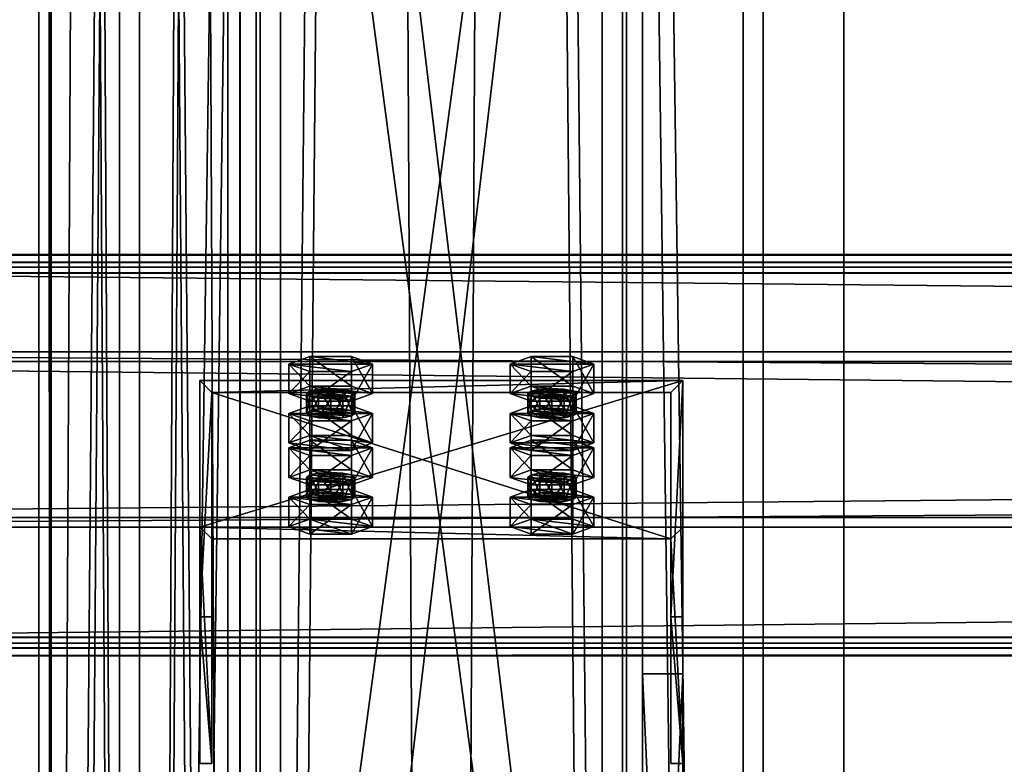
# Model space of a CAD drawing. Header units: millimetres. Extents: x -333 to 67333, y -930 to 39730.
# Tile 592 of 1056: x -105 to 140, y 20828 to 21012. Entities that reach past the tile are written whole.
import ezdxf

# ---------------------------------------------------------------- set-up
doc = ezdxf.new("R2010")
doc.units = ezdxf.units.MM
for name, color, linetype in [('13', 7, 'Continuous'), ('4', 7, 'Continuous'), ('5', 7, 'Continuous'), ('6', 7, 'Continuous'), ('7', 7, 'Continuous'), ('95', 7, 'Continuous'), ('99', 7, 'Continuous')]:
    doc.layers.add(name, color=color, linetype=linetype)

msp = doc.modelspace()

# ---------------------------------------------------------------- meshes
at = {"layer": '13', "color": 30}
mesh = msp.add_polyface(dxfattribs=at)
corners = [(-100, 19475.03, 2980), (-50, 19475.03, 2980), (-50, 29325, 2980), (-100, 29325, 2980), (-50, 19475.03, 2983), (-50, 29325, 2983), (-97, 19475.03, 2983), (-97, 29325, 2983), (-97, 19475.03, 3030), (-97, 29325, 3030), (-100, 19475.03, 3030), (-100, 29325, 3030)]
mesh.append_faces([[corners[k] for k in face] for face in [(0, 2, 3, 3), (1, 5, 2, 2), (4, 7, 5, 5), (6, 9, 7, 7), (8, 11, 9, 9), (10, 3, 11, 11), (0, 4, 1, 1), (8, 0, 10, 10), (7, 2, 5, 5)]], dxfattribs={"vtx0": -1, "color": 30})
mesh.append_faces([[corners[k] for k in face] for face in [(4, 0, 6, 6), (6, 0, 8, 8), (3, 7, 11, 11)]], dxfattribs={"vtx0": -1, "vtx1": -1, "color": 30})
mesh.append_faces([[corners[k] for k in face] for face in [(7, 3, 2, 2)]], dxfattribs={"vtx0": -1, "vtx2": -1, "vtx3": -1, "color": 30})
mesh.append_faces([[corners[k] for k in face] for face in [(9, 11, 7, 7)]], dxfattribs={"vtx1": -1, "color": 30})
mesh.append_faces([[corners[k] for k in face] for face in [(0, 1, 2, 2), (1, 4, 5, 5), (4, 6, 7, 7), (6, 8, 9, 9), (8, 10, 11, 11), (10, 0, 3, 3)]], dxfattribs={"vtx2": -1, "vtx3": -1, "color": 30})
mesh = msp.add_polyface(dxfattribs=at)
corners = [(-50.06, 25223.33, 5870), (-100.06, 25223.33, 5870), (-100.06, 19405, 5870), (-50.06, 19405, 5870), (-50.06, 25223.33, 5950), (-50.06, 19405, 5950), (-100.06, 25223.33, 5950), (-100.06, 19405, 5950), (-97.06, 19405, 5873), (-53.06, 19405, 5873), (-53.06, 19405, 5947), (-97.06, 19405, 5947), (-53.06, 25223.33, 5873), (-53.06, 25223.33, 5947), (-97.06, 25223.33, 5873), (-97.06, 25223.33, 5947)]
mesh.append_faces([[corners[k] for k in face] for face in [(0, 2, 3, 3), (4, 3, 5, 5), (6, 5, 7, 7), (1, 7, 2, 2), (12, 10, 9, 9), (14, 9, 8, 8), (15, 8, 11, 11), (13, 11, 10, 10)]], dxfattribs={"vtx0": -1, "color": 30})
mesh.append_faces([[corners[k] for k in face] for face in [(2, 8, 3, 3), (8, 7, 11, 11), (11, 7, 10, 10), (3, 9, 5, 5), (9, 3, 8, 8), (5, 10, 7, 7), (0, 12, 1, 1), (12, 4, 13, 13), (13, 4, 15, 15), (1, 14, 6, 6), (14, 1, 12, 12), (6, 15, 4, 4)]], dxfattribs={"vtx0": -1, "vtx1": -1, "color": 30})
mesh.append_faces([[corners[k] for k in face] for face in [(8, 2, 7, 7), (5, 9, 10, 10), (12, 0, 4, 4), (6, 14, 15, 15)]], dxfattribs={"vtx0": -1, "vtx2": -1, "vtx3": -1, "color": 30})
mesh.append_faces([[corners[k] for k in face] for face in [(0, 1, 2, 2), (4, 0, 3, 3), (6, 4, 5, 5), (1, 6, 7, 7), (12, 13, 10, 10), (14, 12, 9, 9), (15, 14, 8, 8), (13, 15, 11, 11)]], dxfattribs={"vtx2": -1, "vtx3": -1, "color": 30})
mesh = msp.add_polyface(dxfattribs=at)
corners = [(-97.06, 23544.7, 4373), (-53.06, 23544.7, 4373), (-53.06, 15255.02, 4373), (-97.06, 15255.02, 4373), (-53.06, 23544.7, 4447), (-53.06, 15255.02, 4447), (-97.06, 23544.7, 4447), (-97.06, 15255.02, 4447), (-100.06, 23544.7, 4370), (-100.06, 23544.7, 4450), (-100.06, 15255.02, 4450), (-100.06, 15255.02, 4370), (-50.06, 23544.7, 4450), (-50.06, 15255.02, 4450), (-50.06, 23544.7, 4370), (-50.06, 15255.02, 4370)]
mesh.append_faces([[corners[k] for k in face] for face in [(0, 2, 3, 3), (1, 5, 2, 2), (4, 7, 5, 5), (6, 3, 7, 7), (8, 10, 11, 11), (9, 13, 10, 10), (12, 15, 13, 13), (14, 11, 15, 15)]], dxfattribs={"vtx0": -1, "color": 30})
mesh.append_faces([[corners[k] for k in face] for face in [(9, 6, 12, 12), (6, 8, 0, 0), (0, 8, 1, 1), (12, 4, 14, 14), (4, 12, 6, 6), (14, 1, 8, 8), (11, 3, 15, 15), (3, 10, 7, 7), (7, 10, 5, 5), (15, 2, 13, 13), (2, 15, 3, 3), (13, 5, 10, 10)]], dxfattribs={"vtx0": -1, "vtx1": -1, "color": 30})
mesh.append_faces([[corners[k] for k in face] for face in [(6, 9, 8, 8), (14, 4, 1, 1), (3, 11, 10, 10), (13, 2, 5, 5)]], dxfattribs={"vtx0": -1, "vtx2": -1, "vtx3": -1, "color": 30})
mesh.append_faces([[corners[k] for k in face] for face in [(0, 1, 2, 2), (1, 4, 5, 5), (4, 6, 7, 7), (6, 0, 3, 3), (8, 9, 10, 10), (9, 12, 13, 13), (12, 14, 15, 15), (14, 8, 11, 11)]], dxfattribs={"vtx2": -1, "vtx3": -1, "color": 30})
mesh = msp.add_polyface(dxfattribs=at)
corners = [(-330.01, 20857.58, 7245.98), (-330.01, 20929.97, 7230.59), (6099.99, 20929.97, 7230.59), (6099.99, 20857.58, 7245.98), (-330.01, 20888.8, 7036.92), (6099.99, 20888.8, 7036.92), (-330.01, 20949.45, 7024.03), (6099.99, 20949.45, 7024.03), (-330.01, 20952.15, 7036.75), (6099.99, 20952.15, 7036.75), (-330.01, 20954.1, 7036.33), (6099.99, 20954.1, 7036.33), (-330.01, 20950.99, 7021.66), (6099.99, 20950.99, 7021.66), (-330.01, 20886.43, 7035.38), (6099.99, 20886.43, 7035.38), (-330.01, 20927.59, 7229.05), (6099.99, 20927.59, 7229.05), (-330.01, 20859.12, 7243.61), (6099.99, 20859.12, 7243.61), (-330.01, 20856.42, 7230.89), (6099.99, 20856.42, 7230.89), (-330.01, 20854.46, 7231.31), (6099.99, 20854.46, 7231.31)]
mesh.append_faces([[corners[k] for k in face] for face in [(0, 2, 3, 3), (1, 5, 2, 2), (4, 7, 5, 5), (6, 9, 7, 7), (8, 11, 9, 9), (10, 13, 11, 11), (12, 15, 13, 13), (14, 17, 15, 15), (16, 19, 17, 17), (18, 21, 19, 19), (20, 23, 21, 21), (22, 3, 23, 23), (20, 0, 22, 22), (8, 12, 10, 10), (11, 7, 9, 9), (3, 21, 23, 23)]], dxfattribs={"vtx0": -1, "color": 30})
mesh.append_faces([[corners[k] for k in face] for face in [(1, 16, 4, 4), (16, 0, 18, 18), (18, 0, 20, 20), (12, 6, 14, 14), (14, 4, 16, 16), (2, 19, 3, 3), (19, 2, 17, 17), (17, 2, 15, 15), (15, 5, 13, 13), (13, 7, 11, 11), (21, 3, 19, 19)]], dxfattribs={"vtx0": -1, "vtx1": -1, "color": 30})
mesh.append_faces([[corners[k] for k in face] for face in [(16, 1, 0, 0), (12, 8, 6, 6), (14, 6, 4, 4), (15, 2, 5, 5), (13, 5, 7, 7)]], dxfattribs={"vtx0": -1, "vtx2": -1, "vtx3": -1, "color": 30})
mesh.append_faces([[corners[k] for k in face] for face in [(0, 1, 2, 2), (1, 4, 5, 5), (4, 6, 7, 7), (6, 8, 9, 9), (8, 10, 11, 11), (10, 12, 13, 13), (12, 14, 15, 15), (14, 16, 17, 17), (16, 18, 19, 19), (18, 20, 21, 21), (20, 22, 23, 23), (22, 0, 3, 3)]], dxfattribs={"vtx2": -1, "vtx3": -1, "color": 30})
at = {"layer": '4', "color": 171}
mesh = msp.add_polyface(dxfattribs=at)
corners = [(-40, 21303.35, 4803.58), (40, 21303.35, 4803.58), (40, 20636.92, 3080), (-40, 20636.92, 3080), (40, 21228.74, 4832.43), (40, 20551.15, 3080), (-40, 21228.74, 4832.43), (-40, 20551.15, 3080), (-45, 21308.02, 4801.77), (-45, 21224.07, 4834.23), (-45, 20545.79, 3080), (-45, 20642.28, 3080), (45, 21224.07, 4834.23), (45, 20545.79, 3080), (45, 21308.02, 4801.77), (45, 20642.28, 3080)]
mesh.append_faces([[corners[k] for k in face] for face in [(0, 2, 3, 3), (1, 5, 2, 2), (4, 7, 5, 5), (6, 3, 7, 7), (8, 10, 11, 11), (9, 13, 10, 10), (12, 15, 13, 13), (14, 11, 15, 15)]], dxfattribs={"vtx0": -1, "color": 171})
mesh.append_faces([[corners[k] for k in face] for face in [(9, 6, 12, 12), (6, 8, 0, 0), (0, 8, 1, 1), (12, 4, 14, 14), (4, 12, 6, 6), (14, 1, 8, 8), (11, 3, 15, 15), (3, 10, 7, 7), (7, 10, 5, 5), (15, 2, 13, 13), (2, 15, 3, 3), (13, 5, 10, 10)]], dxfattribs={"vtx0": -1, "vtx1": -1, "color": 171})
mesh.append_faces([[corners[k] for k in face] for face in [(6, 9, 8, 8), (14, 4, 1, 1), (3, 11, 10, 10), (13, 2, 5, 5)]], dxfattribs={"vtx0": -1, "vtx2": -1, "vtx3": -1, "color": 171})
mesh.append_faces([[corners[k] for k in face] for face in [(0, 1, 2, 2), (1, 4, 5, 5), (4, 6, 7, 7), (6, 0, 3, 3), (8, 9, 10, 10), (9, 12, 13, 13), (12, 14, 15, 15), (14, 8, 11, 11)]], dxfattribs={"vtx2": -1, "vtx3": -1, "color": 171})
at = {"layer": '5', "color": 131}
mesh = msp.add_polyface(dxfattribs=at)
corners = [(-46, 29385, 2984), (46, 29385, 2984), (46, 19415.03, 2984), (-46, 19415.03, 2984), (46, 29385, 3076), (46, 19415.03, 3076), (-46, 29385, 3076), (-46, 19415.03, 3076), (-50, 29385, 2980), (-50, 29385, 3080), (-50, 19415.03, 3080), (-50, 19415.03, 2980), (50, 29385, 3080), (50, 19415.03, 3080), (50, 29385, 2980), (50, 19415.03, 2980)]
mesh.append_faces([[corners[k] for k in face] for face in [(0, 2, 3, 3), (1, 5, 2, 2), (4, 7, 5, 5), (6, 3, 7, 7), (8, 10, 11, 11), (9, 13, 10, 10), (12, 15, 13, 13), (14, 11, 15, 15)]], dxfattribs={"vtx0": -1, "color": 131})
mesh.append_faces([[corners[k] for k in face] for face in [(9, 6, 12, 12), (6, 8, 0, 0), (0, 8, 1, 1), (12, 4, 14, 14), (4, 12, 6, 6), (14, 1, 8, 8), (11, 3, 15, 15), (3, 10, 7, 7), (7, 10, 5, 5), (15, 2, 13, 13), (2, 15, 3, 3), (13, 5, 10, 10)]], dxfattribs={"vtx0": -1, "vtx1": -1, "color": 131})
mesh.append_faces([[corners[k] for k in face] for face in [(6, 9, 8, 8), (14, 4, 1, 1), (3, 11, 10, 10), (13, 2, 5, 5)]], dxfattribs={"vtx0": -1, "vtx2": -1, "vtx3": -1, "color": 131})
mesh.append_faces([[corners[k] for k in face] for face in [(0, 1, 2, 2), (1, 4, 5, 5), (4, 6, 7, 7), (6, 0, 3, 3), (8, 9, 10, 10), (9, 12, 13, 13), (12, 14, 15, 15), (14, 8, 11, 11)]], dxfattribs={"vtx2": -1, "vtx3": -1, "color": 131})
at = {"layer": '6', "color": 2}
mesh = msp.add_polyface(dxfattribs=at)
corners = [(-80, 19419.86, 7183.53), (80, 19419.86, 7183.53), (80, 30845.06, 4755.1), (-80, 30845.06, 4755.1), (-80, 19419.86, 7347.1), (-80, 30878.32, 4911.61), (80, 19419.86, 7347.1), (80, 30878.32, 4911.61), (75, 30846.1, 4759.99), (-75, 30846.1, 4759.99), (-75, 30877.28, 4906.72), (75, 30877.28, 4906.72), (-75, 19419.86, 7341.99), (75, 19419.86, 7341.99), (-75, 19419.86, 7188.64), (75, 19419.86, 7188.64)]
mesh.append_faces([[corners[k] for k in face] for face in [(0, 2, 3, 3), (4, 3, 5, 5), (6, 5, 7, 7), (1, 7, 2, 2), (12, 11, 10, 10), (14, 10, 9, 9), (15, 9, 8, 8), (13, 8, 11, 11)]], dxfattribs={"vtx0": -1, "color": 2})
mesh.append_faces([[corners[k] for k in face] for face in [(2, 8, 3, 3), (8, 7, 11, 11), (11, 7, 10, 10), (3, 9, 5, 5), (9, 3, 8, 8), (5, 10, 7, 7), (4, 12, 0, 0), (12, 6, 13, 13), (13, 6, 15, 15), (0, 14, 1, 1), (14, 0, 12, 12), (1, 15, 6, 6)]], dxfattribs={"vtx0": -1, "vtx1": -1, "color": 2})
mesh.append_faces([[corners[k] for k in face] for face in [(8, 2, 7, 7), (5, 9, 10, 10), (12, 4, 6, 6), (1, 14, 15, 15)]], dxfattribs={"vtx0": -1, "vtx2": -1, "vtx3": -1, "color": 2})
mesh.append_faces([[corners[k] for k in face] for face in [(0, 1, 2, 2), (4, 0, 3, 3), (6, 4, 5, 5), (1, 6, 7, 7), (12, 13, 11, 11), (14, 12, 10, 10), (15, 14, 9, 9), (13, 15, 8, 8)]], dxfattribs={"vtx2": -1, "vtx3": -1, "color": 2})
at = {"layer": '7', "color": 6}
mesh = msp.add_polyface(dxfattribs=at)
corners = [(60, 20922.81, 7206.56), (-60, 20922.81, 7206.56), (-60, 20886.43, 7035.38), (60, 20886.43, 7035.38), (-60, 20864.12, 7219.03), (-60, 20827.74, 7047.85), (-57, 20864.12, 7219.03), (-57, 20827.74, 7047.85), (-57, 20919.88, 7207.18), (-57, 20883.49, 7036), (57, 20919.88, 7207.18), (57, 20883.49, 7036), (57, 20864.12, 7219.03), (57, 20827.74, 7047.85), (60, 20864.12, 7219.03), (60, 20827.74, 7047.85)]
mesh.append_faces([[corners[k] for k in face] for face in [(0, 2, 3, 3), (1, 5, 2, 2), (4, 7, 5, 5), (6, 9, 7, 7), (8, 11, 9, 9), (10, 13, 11, 11), (12, 15, 13, 13), (14, 3, 15, 15), (12, 0, 14, 14), (7, 2, 5, 5)]], dxfattribs={"vtx0": -1, "color": 6})
mesh.append_faces([[corners[k] for k in face] for face in [(1, 8, 4, 4), (8, 0, 10, 10), (10, 0, 12, 12), (3, 11, 15, 15), (11, 2, 9, 9), (9, 2, 7, 7)]], dxfattribs={"vtx0": -1, "vtx1": -1, "color": 6})
mesh.append_faces([[corners[k] for k in face] for face in [(8, 1, 0, 0), (11, 3, 2, 2)]], dxfattribs={"vtx0": -1, "vtx2": -1, "vtx3": -1, "color": 6})
mesh.append_faces([[corners[k] for k in face] for face in [(6, 4, 8, 8), (13, 15, 11, 11)]], dxfattribs={"vtx1": -1, "color": 6})
mesh.append_faces([[corners[k] for k in face] for face in [(0, 1, 2, 2), (1, 4, 5, 5), (4, 6, 7, 7), (6, 8, 9, 9), (8, 10, 11, 11), (10, 12, 13, 13), (12, 14, 15, 15), (14, 0, 3, 3)]], dxfattribs={"vtx2": -1, "vtx3": -1, "color": 6})
at = {"layer": '95', "color": 20}
mesh = msp.add_polyface(dxfattribs=at)
corners = [(-21.5, 20919.57, 7181.69), (-22.3, 20918.95, 7178.75), (-22.3, 20914.06, 7179.79), (-32.7, 20918.95, 7178.75), (-33.5, 20919.57, 7181.69), (-33.5, 20914.68, 7182.73), (-32.7, 20920.19, 7184.62), (-32.7, 20915.3, 7185.66), (-30.5, 20920.65, 7186.77), (-30.5, 20915.76, 7187.81), (-27.5, 20920.82, 7187.56), (-27.5, 20915.93, 7188.6), (-24.5, 20920.65, 7186.77), (-24.5, 20915.76, 7187.81), (-22.3, 20920.19, 7184.62), (-22.3, 20915.3, 7185.66), (-21.5, 20914.68, 7182.73), (-24.5, 20918.49, 7176.6), (-30.5, 20918.49, 7176.6), (-27.5, 20918.32, 7175.82), (-17.11, 20926.91, 7180.13), (-22.3, 20925.04, 7171.32), (-22.3, 20917.7, 7172.88), (-17.11, 20919.57, 7181.69), (-32.7, 20925.04, 7171.32), (-32.7, 20917.7, 7172.88), (-37.89, 20926.91, 7180.13), (-37.89, 20919.57, 7181.69), (-32.7, 20928.78, 7188.93), (-32.7, 20921.44, 7190.49), (-22.3, 20928.78, 7188.93), (-22.3, 20921.44, 7190.49)]
mesh.append_faces([[corners[k] for k in face] for face in [(6, 9, 7, 7), (8, 11, 9, 9), (10, 13, 11, 11), (12, 15, 13, 13), (17, 18, 19, 19), (8, 12, 10, 10), (20, 22, 23, 23), (21, 25, 22, 22), (24, 27, 25, 25), (26, 29, 27, 27), (28, 31, 29, 29), (30, 23, 31, 31), (21, 26, 24, 24), (28, 20, 30, 30), (23, 29, 31, 31), (27, 22, 25, 25)]], dxfattribs={"vtx0": -1, "color": 20})
mesh.append_faces([[corners[k] for k in face] for face in [(18, 17, 3, 3), (3, 1, 4, 4), (4, 1, 6, 6), (6, 14, 8, 8), (26, 20, 28, 28), (29, 22, 27, 27)]], dxfattribs={"vtx0": -1, "vtx1": -1, "color": 20})
mesh.append_faces([[corners[k] for k in face] for face in [(3, 17, 1, 1), (6, 1, 0, 0), (6, 0, 14, 14), (8, 14, 12, 12), (26, 21, 20, 20), (29, 23, 22, 22)]], dxfattribs={"vtx0": -1, "vtx2": -1, "vtx3": -1, "color": 20})
mesh.append_faces([[corners[k] for k in face] for face in [(0, 1, 2, 2), (3, 4, 5, 5), (4, 6, 7, 7), (6, 8, 9, 9), (8, 10, 11, 11), (10, 12, 13, 13), (12, 14, 15, 15), (14, 0, 16, 16), (20, 21, 22, 22), (21, 24, 25, 25), (24, 26, 27, 27), (26, 28, 29, 29), (28, 30, 31, 31), (30, 20, 23, 23)]], dxfattribs={"vtx2": -1, "vtx3": -1, "color": 20})
mesh = msp.add_polyface(dxfattribs=at)
corners = [(33.5, 20919.57, 7181.69), (32.7, 20918.95, 7178.75), (32.7, 20914.06, 7179.79), (22.3, 20918.95, 7178.75), (21.5, 20919.57, 7181.69), (21.5, 20914.68, 7182.73), (22.3, 20920.19, 7184.62), (22.3, 20915.3, 7185.66), (24.5, 20920.65, 7186.77), (24.5, 20915.76, 7187.81), (27.5, 20920.82, 7187.56), (27.5, 20915.93, 7188.6), (30.5, 20920.65, 7186.77), (30.5, 20915.76, 7187.81), (32.7, 20920.19, 7184.62), (32.7, 20915.3, 7185.66), (33.5, 20914.68, 7182.73), (30.5, 20918.49, 7176.6), (24.5, 20918.49, 7176.6), (27.5, 20918.32, 7175.82), (37.89, 20926.91, 7180.13), (32.7, 20925.04, 7171.32), (32.7, 20917.7, 7172.88), (37.89, 20919.57, 7181.69), (22.3, 20925.04, 7171.32), (22.3, 20917.7, 7172.88), (17.11, 20926.91, 7180.13), (17.11, 20919.57, 7181.69), (22.3, 20928.78, 7188.93), (22.3, 20921.44, 7190.49), (32.7, 20928.78, 7188.93), (32.7, 20921.44, 7190.49)]
mesh.append_faces([[corners[k] for k in face] for face in [(6, 9, 7, 7), (8, 11, 9, 9), (10, 13, 11, 11), (12, 15, 13, 13), (17, 18, 19, 19), (8, 12, 10, 10), (20, 22, 23, 23), (21, 25, 22, 22), (24, 27, 25, 25), (26, 29, 27, 27), (28, 31, 29, 29), (30, 23, 31, 31), (21, 26, 24, 24), (28, 20, 30, 30), (23, 29, 31, 31), (27, 22, 25, 25)]], dxfattribs={"vtx0": -1, "color": 20})
mesh.append_faces([[corners[k] for k in face] for face in [(18, 17, 3, 3), (3, 1, 4, 4), (4, 1, 6, 6), (6, 14, 8, 8), (26, 20, 28, 28), (29, 22, 27, 27)]], dxfattribs={"vtx0": -1, "vtx1": -1, "color": 20})
mesh.append_faces([[corners[k] for k in face] for face in [(3, 17, 1, 1), (6, 1, 0, 0), (6, 0, 14, 14), (8, 14, 12, 12), (26, 21, 20, 20), (29, 23, 22, 22)]], dxfattribs={"vtx0": -1, "vtx2": -1, "vtx3": -1, "color": 20})
mesh.append_faces([[corners[k] for k in face] for face in [(0, 1, 2, 2), (3, 4, 5, 5), (4, 6, 7, 7), (6, 8, 9, 9), (8, 10, 11, 11), (10, 12, 13, 13), (12, 14, 15, 15), (14, 0, 16, 16), (20, 21, 22, 22), (21, 24, 25, 25), (24, 26, 27, 27), (26, 28, 29, 29), (28, 30, 31, 31), (30, 20, 23, 23)]], dxfattribs={"vtx2": -1, "vtx3": -1, "color": 20})
mesh = msp.add_polyface(dxfattribs=at)
corners = [(-21.5, 20919.57, 7181.69), (-22.3, 20914.06, 7179.79), (-21.5, 20914.68, 7182.73), (-22.3, 20918.95, 7178.75), (-24.5, 20918.49, 7176.6), (-24.5, 20913.6, 7177.64), (-27.5, 20918.32, 7175.82), (-27.5, 20913.43, 7176.86), (-30.5, 20918.49, 7176.6), (-30.5, 20913.6, 7177.64), (-32.7, 20918.95, 7178.75), (-32.7, 20914.06, 7179.79), (-33.5, 20914.68, 7182.73), (-33.5, 20919.57, 7181.69), (-32.7, 20915.3, 7185.66), (-22.3, 20920.19, 7184.62), (-22.3, 20915.3, 7185.66), (-27.5, 20915.93, 7188.6), (-24.5, 20915.76, 7187.81), (-30.5, 20915.76, 7187.81), (-17.11, 20914.68, 7182.73), (-22.3, 20912.81, 7173.92), (-22.3, 20905.47, 7175.48), (-17.11, 20907.34, 7184.29), (-32.7, 20912.81, 7173.92), (-32.7, 20905.47, 7175.48), (-37.89, 20914.68, 7182.73), (-37.89, 20907.34, 7184.29), (-32.7, 20916.55, 7191.53), (-32.7, 20909.21, 7193.09), (-22.3, 20916.55, 7191.53), (-22.3, 20909.21, 7193.09), (-37.89, 20906.12, 7082.31), (-17.11, 20906.12, 7082.31), (-32.7, 20907.99, 7091.12), (-22.3, 20907.99, 7091.12)]
mesh.append_faces([[corners[k] for k in face] for face in [(0, 1, 2, 2), (3, 5, 1, 1), (4, 7, 5, 5), (6, 9, 7, 7), (8, 11, 9, 9), (10, 12, 11, 11), (13, 14, 12, 12), (15, 2, 16, 16), (16, 17, 18, 18), (11, 7, 9, 9), (20, 22, 23, 23), (21, 25, 22, 22), (24, 27, 25, 25), (26, 29, 27, 27), (28, 31, 29, 29), (30, 23, 31, 31), (21, 26, 24, 24), (28, 20, 30, 30), (23, 29, 31, 31), (34, 33, 35, 35)]], dxfattribs={"vtx0": -1, "color": 20})
mesh.append_faces([[corners[k] for k in face] for face in [(17, 16, 19, 19), (19, 2, 14, 14), (14, 1, 12, 12), (12, 5, 11, 11), (26, 20, 28, 28), (29, 22, 27, 27), (32, 33, 34, 34)]], dxfattribs={"vtx0": -1, "vtx1": -1, "color": 20})
mesh.append_faces([[corners[k] for k in face] for face in [(19, 16, 2, 2), (14, 2, 1, 1), (12, 1, 5, 5), (11, 5, 7, 7), (26, 21, 20, 20)]], dxfattribs={"vtx0": -1, "vtx2": -1, "vtx3": -1, "color": 20})
mesh.append_faces([[corners[k] for k in face] for face in [(3, 4, 5, 5), (4, 6, 7, 7), (6, 8, 9, 9), (8, 10, 11, 11), (20, 21, 22, 22), (21, 24, 25, 25), (24, 26, 27, 27), (26, 28, 29, 29), (28, 30, 31, 31), (30, 20, 23, 23)]], dxfattribs={"vtx2": -1, "vtx3": -1, "color": 20})
mesh = msp.add_polyface(dxfattribs=at)
corners = [(33.5, 20919.57, 7181.69), (32.7, 20914.06, 7179.79), (33.5, 20914.68, 7182.73), (32.7, 20918.95, 7178.75), (30.5, 20918.49, 7176.6), (30.5, 20913.6, 7177.64), (27.5, 20918.32, 7175.82), (27.5, 20913.43, 7176.86), (24.5, 20918.49, 7176.6), (24.5, 20913.6, 7177.64), (22.3, 20918.95, 7178.75), (22.3, 20914.06, 7179.79), (21.5, 20914.68, 7182.73), (21.5, 20919.57, 7181.69), (22.3, 20915.3, 7185.66), (32.7, 20920.19, 7184.62), (32.7, 20915.3, 7185.66), (27.5, 20915.93, 7188.6), (30.5, 20915.76, 7187.81), (24.5, 20915.76, 7187.81), (37.89, 20914.68, 7182.73), (32.7, 20912.81, 7173.92), (32.7, 20905.47, 7175.48), (37.89, 20907.34, 7184.29), (22.3, 20912.81, 7173.92), (22.3, 20905.47, 7175.48), (17.11, 20914.68, 7182.73), (17.11, 20907.34, 7184.29), (22.3, 20916.55, 7191.53), (22.3, 20909.21, 7193.09), (32.7, 20916.55, 7191.53), (32.7, 20909.21, 7193.09), (17.11, 20906.12, 7082.31), (37.89, 20906.12, 7082.31), (22.3, 20907.99, 7091.12), (32.7, 20907.99, 7091.12)]
mesh.append_faces([[corners[k] for k in face] for face in [(0, 1, 2, 2), (3, 5, 1, 1), (4, 7, 5, 5), (6, 9, 7, 7), (8, 11, 9, 9), (10, 12, 11, 11), (13, 14, 12, 12), (15, 2, 16, 16), (16, 17, 18, 18), (11, 7, 9, 9), (20, 22, 23, 23), (21, 25, 22, 22), (24, 27, 25, 25), (26, 29, 27, 27), (28, 31, 29, 29), (30, 23, 31, 31), (21, 26, 24, 24), (28, 20, 30, 30), (23, 29, 31, 31), (34, 33, 35, 35)]], dxfattribs={"vtx0": -1, "color": 20})
mesh.append_faces([[corners[k] for k in face] for face in [(17, 16, 19, 19), (19, 2, 14, 14), (14, 1, 12, 12), (12, 5, 11, 11), (26, 20, 28, 28), (29, 23, 27, 27), (32, 33, 34, 34)]], dxfattribs={"vtx0": -1, "vtx1": -1, "color": 20})
mesh.append_faces([[corners[k] for k in face] for face in [(19, 16, 2, 2), (14, 2, 1, 1), (12, 1, 5, 5), (11, 5, 7, 7), (26, 21, 20, 20)]], dxfattribs={"vtx0": -1, "vtx2": -1, "vtx3": -1, "color": 20})
mesh.append_faces([[corners[k] for k in face] for face in [(3, 4, 5, 5), (4, 6, 7, 7), (6, 8, 9, 9), (8, 10, 11, 11), (20, 21, 22, 22), (21, 24, 25, 25), (24, 26, 27, 27), (26, 28, 29, 29), (28, 30, 31, 31), (30, 20, 23, 23)]], dxfattribs={"vtx2": -1, "vtx3": -1, "color": 20})
mesh = msp.add_polyface(dxfattribs=at)
corners = [(-32.7, 20909.21, 7193.09), (-17.11, 20907.34, 7184.29), (-22.3, 20905.47, 7175.48), (-37.89, 20907.34, 7184.29), (-32.7, 20905.47, 7175.48), (-21.5, 20898.78, 7083.87), (-22.3, 20898.16, 7080.94), (-22.3, 20893.27, 7081.98), (-32.7, 20898.16, 7080.94), (-33.5, 20898.78, 7083.87), (-33.5, 20893.89, 7084.91), (-32.7, 20899.4, 7086.81), (-32.7, 20894.51, 7087.85), (-30.5, 20899.86, 7088.96), (-30.5, 20894.97, 7089.99), (-27.5, 20900.03, 7089.74), (-27.5, 20895.14, 7090.78), (-24.5, 20899.86, 7088.96), (-24.5, 20894.97, 7089.99), (-22.3, 20899.4, 7086.81), (-22.3, 20894.51, 7087.85), (-21.5, 20893.89, 7084.91), (-24.5, 20897.7, 7078.79), (-30.5, 20897.7, 7078.79), (-27.5, 20897.53, 7078), (-17.11, 20906.12, 7082.31), (-22.3, 20904.24, 7073.51), (-22.3, 20896.91, 7075.07), (-17.11, 20898.78, 7083.87), (-32.7, 20904.24, 7073.51), (-32.7, 20896.91, 7075.07), (-37.89, 20906.12, 7082.31), (-37.89, 20898.78, 7083.87), (-32.7, 20907.99, 7091.12), (-32.7, 20900.65, 7092.68), (-22.3, 20907.99, 7091.12), (-22.3, 20900.65, 7092.68)]
mesh.append_faces([[corners[k] for k in face] for face in [(3, 2, 4, 4), (11, 14, 12, 12), (13, 16, 14, 14), (15, 18, 16, 16), (17, 20, 18, 18), (22, 23, 24, 24), (15, 19, 17, 17), (25, 27, 28, 28), (26, 30, 27, 27), (29, 32, 30, 30), (31, 34, 32, 32), (33, 36, 34, 34), (35, 28, 36, 36), (26, 31, 29, 29), (28, 34, 36, 36), (32, 27, 30, 30)]], dxfattribs={"vtx0": -1, "color": 20})
mesh.append_faces([[corners[k] for k in face] for face in [(23, 22, 8, 8), (8, 22, 9, 9), (9, 6, 11, 11), (11, 5, 13, 13), (13, 19, 15, 15), (34, 27, 32, 32)]], dxfattribs={"vtx0": -1, "vtx1": -1, "color": 20})
mesh.append_faces([[corners[k] for k in face] for face in [(0, 1, 2, 2), (9, 22, 6, 6), (11, 6, 5, 5), (13, 5, 19, 19), (31, 26, 25, 25), (34, 28, 27, 27)]], dxfattribs={"vtx0": -1, "vtx2": -1, "vtx3": -1, "color": 20})
mesh.append_faces([[corners[k] for k in face] for face in [(5, 6, 7, 7), (8, 9, 10, 10), (9, 11, 12, 12), (11, 13, 14, 14), (13, 15, 16, 16), (15, 17, 18, 18), (17, 19, 20, 20), (19, 5, 21, 21), (25, 26, 27, 27), (26, 29, 30, 30), (29, 31, 32, 32), (31, 33, 34, 34), (33, 35, 36, 36), (35, 25, 28, 28)]], dxfattribs={"vtx2": -1, "vtx3": -1, "color": 20})
mesh = msp.add_polyface(dxfattribs=at)
corners = [(17.11, 20907.34, 7184.29), (37.89, 20907.34, 7184.29), (32.7, 20905.47, 7175.48), (22.3, 20905.47, 7175.48), (33.5, 20898.78, 7083.87), (32.7, 20898.16, 7080.94), (32.7, 20893.27, 7081.98), (22.3, 20898.16, 7080.94), (21.5, 20898.78, 7083.87), (21.5, 20893.89, 7084.91), (22.3, 20899.4, 7086.81), (22.3, 20894.51, 7087.85), (24.5, 20899.86, 7088.96), (24.5, 20894.97, 7089.99), (27.5, 20900.03, 7089.74), (27.5, 20895.14, 7090.78), (30.5, 20899.86, 7088.96), (30.5, 20894.97, 7089.99), (32.7, 20899.4, 7086.81), (32.7, 20894.51, 7087.85), (33.5, 20893.89, 7084.91), (30.5, 20897.7, 7078.79), (24.5, 20897.7, 7078.79), (27.5, 20897.53, 7078), (37.89, 20906.12, 7082.31), (32.7, 20904.24, 7073.51), (32.7, 20896.91, 7075.07), (37.89, 20898.78, 7083.87), (22.3, 20904.24, 7073.51), (22.3, 20896.91, 7075.07), (17.11, 20906.12, 7082.31), (17.11, 20898.78, 7083.87), (22.3, 20907.99, 7091.12), (22.3, 20900.65, 7092.68), (32.7, 20907.99, 7091.12), (32.7, 20900.65, 7092.68)]
mesh.append_faces([[corners[k] for k in face] for face in [(0, 2, 3, 3), (10, 13, 11, 11), (12, 15, 13, 13), (14, 17, 15, 15), (16, 19, 17, 17), (21, 22, 23, 23), (14, 18, 16, 16), (24, 26, 27, 27), (25, 29, 26, 26), (28, 31, 29, 29), (30, 33, 31, 31), (32, 35, 33, 33), (34, 27, 35, 35), (25, 30, 28, 28), (27, 33, 35, 35), (31, 26, 29, 29)]], dxfattribs={"vtx0": -1, "color": 20})
mesh.append_faces([[corners[k] for k in face] for face in [(22, 21, 7, 7), (7, 21, 8, 8), (8, 5, 10, 10), (10, 4, 12, 12), (12, 18, 14, 14), (33, 26, 31, 31)]], dxfattribs={"vtx0": -1, "vtx1": -1, "color": 20})
mesh.append_faces([[corners[k] for k in face] for face in [(0, 1, 2, 2), (8, 21, 5, 5), (10, 5, 4, 4), (12, 4, 18, 18), (30, 25, 24, 24), (33, 27, 26, 26)]], dxfattribs={"vtx0": -1, "vtx2": -1, "vtx3": -1, "color": 20})
mesh.append_faces([[corners[k] for k in face] for face in [(4, 5, 6, 6), (7, 8, 9, 9), (8, 10, 11, 11), (10, 12, 13, 13), (12, 14, 15, 15), (14, 16, 17, 17), (16, 18, 19, 19), (18, 4, 20, 20), (24, 25, 26, 26), (25, 28, 29, 29), (28, 30, 31, 31), (30, 32, 33, 33), (32, 34, 35, 35), (34, 24, 27, 27)]], dxfattribs={"vtx2": -1, "vtx3": -1, "color": 20})
mesh = msp.add_polyface(dxfattribs=at)
corners = [(-21.5, 20898.78, 7083.87), (-22.3, 20893.27, 7081.98), (-21.5, 20893.89, 7084.91), (-22.3, 20898.16, 7080.94), (-24.5, 20897.7, 7078.79), (-24.5, 20892.81, 7079.83), (-27.5, 20897.53, 7078), (-27.5, 20892.64, 7079.04), (-30.5, 20897.7, 7078.79), (-30.5, 20892.81, 7079.83), (-32.7, 20898.16, 7080.94), (-32.7, 20893.27, 7081.98), (-33.5, 20893.89, 7084.91), (-33.5, 20898.78, 7083.87), (-32.7, 20894.51, 7087.85), (-22.3, 20899.4, 7086.81), (-22.3, 20894.51, 7087.85), (-27.5, 20895.14, 7090.78), (-24.5, 20894.97, 7089.99), (-30.5, 20894.97, 7089.99), (-17.11, 20893.89, 7084.91), (-22.3, 20892.02, 7076.11), (-22.3, 20884.68, 7077.67), (-17.11, 20886.55, 7086.47), (-32.7, 20892.02, 7076.11), (-32.7, 20884.68, 7077.67), (-37.89, 20893.89, 7084.91), (-37.89, 20886.55, 7086.47), (-32.7, 20895.76, 7093.72), (-32.7, 20888.42, 7095.27), (-22.3, 20895.76, 7093.72), (-22.3, 20888.42, 7095.27)]
mesh.append_faces([[corners[k] for k in face] for face in [(0, 1, 2, 2), (3, 5, 1, 1), (4, 7, 5, 5), (6, 9, 7, 7), (8, 11, 9, 9), (10, 12, 11, 11), (13, 14, 12, 12), (15, 2, 16, 16), (16, 17, 18, 18), (11, 7, 9, 9), (20, 22, 23, 23), (21, 25, 22, 22), (24, 27, 25, 25), (26, 29, 27, 27), (28, 31, 29, 29), (30, 23, 31, 31), (21, 26, 24, 24), (28, 20, 30, 30), (23, 29, 31, 31), (27, 22, 25, 25)]], dxfattribs={"vtx0": -1, "color": 20})
mesh.append_faces([[corners[k] for k in face] for face in [(17, 16, 19, 19), (19, 2, 14, 14), (14, 1, 12, 12), (12, 1, 11, 11), (26, 20, 28, 28), (29, 22, 27, 27)]], dxfattribs={"vtx0": -1, "vtx1": -1, "color": 20})
mesh.append_faces([[corners[k] for k in face] for face in [(19, 16, 2, 2), (14, 2, 1, 1), (11, 1, 5, 5), (11, 5, 7, 7), (26, 21, 20, 20), (29, 23, 22, 22)]], dxfattribs={"vtx0": -1, "vtx2": -1, "vtx3": -1, "color": 20})
mesh.append_faces([[corners[k] for k in face] for face in [(3, 4, 5, 5), (4, 6, 7, 7), (6, 8, 9, 9), (8, 10, 11, 11), (20, 21, 22, 22), (21, 24, 25, 25), (24, 26, 27, 27), (26, 28, 29, 29), (28, 30, 31, 31), (30, 20, 23, 23)]], dxfattribs={"vtx2": -1, "vtx3": -1, "color": 20})
mesh = msp.add_polyface(dxfattribs=at)
corners = [(33.5, 20898.78, 7083.87), (32.7, 20893.27, 7081.98), (33.5, 20893.89, 7084.91), (32.7, 20898.16, 7080.94), (30.5, 20897.7, 7078.79), (30.5, 20892.81, 7079.83), (27.5, 20897.53, 7078), (27.5, 20892.64, 7079.04), (24.5, 20897.7, 7078.79), (24.5, 20892.81, 7079.83), (22.3, 20898.16, 7080.94), (22.3, 20893.27, 7081.98), (21.5, 20893.89, 7084.91), (21.5, 20898.78, 7083.87), (22.3, 20894.51, 7087.85), (32.7, 20899.4, 7086.81), (32.7, 20894.51, 7087.85), (27.5, 20895.14, 7090.78), (30.5, 20894.97, 7089.99), (24.5, 20894.97, 7089.99), (37.89, 20893.89, 7084.91), (32.7, 20892.02, 7076.11), (32.7, 20884.68, 7077.67), (37.89, 20886.55, 7086.47), (22.3, 20892.02, 7076.11), (22.3, 20884.68, 7077.67), (17.11, 20893.89, 7084.91), (17.11, 20886.55, 7086.47), (22.3, 20895.76, 7093.72), (22.3, 20888.42, 7095.27), (32.7, 20895.76, 7093.72), (32.7, 20888.42, 7095.27)]
mesh.append_faces([[corners[k] for k in face] for face in [(0, 1, 2, 2), (3, 5, 1, 1), (4, 7, 5, 5), (6, 9, 7, 7), (8, 11, 9, 9), (10, 12, 11, 11), (13, 14, 12, 12), (15, 2, 16, 16), (16, 17, 18, 18), (11, 7, 9, 9), (20, 22, 23, 23), (21, 25, 22, 22), (24, 27, 25, 25), (26, 29, 27, 27), (28, 31, 29, 29), (30, 23, 31, 31), (21, 26, 24, 24), (28, 20, 30, 30), (23, 29, 31, 31), (27, 22, 25, 25)]], dxfattribs={"vtx0": -1, "color": 20})
mesh.append_faces([[corners[k] for k in face] for face in [(17, 16, 19, 19), (19, 2, 14, 14), (14, 1, 12, 12), (12, 1, 11, 11), (26, 20, 28, 28), (29, 22, 27, 27)]], dxfattribs={"vtx0": -1, "vtx1": -1, "color": 20})
mesh.append_faces([[corners[k] for k in face] for face in [(19, 16, 2, 2), (14, 2, 1, 1), (11, 1, 5, 5), (11, 5, 7, 7), (26, 21, 20, 20), (29, 23, 22, 22)]], dxfattribs={"vtx0": -1, "vtx2": -1, "vtx3": -1, "color": 20})
mesh.append_faces([[corners[k] for k in face] for face in [(3, 4, 5, 5), (4, 6, 7, 7), (6, 8, 9, 9), (8, 10, 11, 11), (20, 21, 22, 22), (21, 24, 25, 25), (24, 26, 27, 27), (26, 28, 29, 29), (28, 30, 31, 31), (30, 20, 23, 23)]], dxfattribs={"vtx2": -1, "vtx3": -1, "color": 20})
at = {"layer": '99', "color": 7}
mesh = msp.add_polyface(dxfattribs=at)
corners = [(100, 1810, 1000), (-100, 1810, 1000), (-100, 4590, 1000), (100, 4590, 1000), (100, 1810, 2280), (-100, 1810, 2280), (100, 4590, 2280), (-100, 4590, 2280), (100, 0, 2950), (-100, 0, 2950), (-100, 38800, 2950), (100, 38800, 2950), (100, 38800, -700), (-100, 38800, -700), (-100, 0, -700), (100, 0, -700), (100, 36990, 2280), (-100, 36990, 2280), (-100, 34210, 2280), (100, 34210, 2280), (-100, 34210, 1000), (100, 34210, 1000), (-100, 36990, 1000), (100, 36990, 1000), (100, 19847.42, 2200), (-100, 19847.42, 2200), (-100, 18949.94, 2200), (100, 18949.94, 2200), (-100, 18949.94, 100), (100, 18949.94, 100), (-100, 19847.42, 100), (100, 19847.42, 100), (100, 30990, 2280), (-100, 30990, 2280), (-100, 28210, 2280), (100, 28210, 2280), (-100, 28210, 1000), (100, 28210, 1000), (-100, 30990, 1000), (100, 30990, 1000), (100, 24990, 2280), (-100, 24990, 2280), (-100, 22210, 2280), (100, 22210, 2280), (-100, 22210, 1000), (100, 22210, 1000), (-100, 24990, 1000), (100, 24990, 1000), (100, 16590, 2280), (-100, 16590, 2280), (-100, 13810, 2280), (100, 13810, 2280), (-100, 13810, 1000), (100, 13810, 1000), (-100, 16590, 1000), (100, 16590, 1000), (100, 10590, 1000), (100, 10590, 2280), (100, 7810, 2280), (100, 7810, 1000), (-100, 7810, 2280), (-100, 7810, 1000), (-100, 10590, 1000), (-100, 10590, 2280)]
mesh.append_faces([[corners[k] for k in face] for face in [(0, 2, 3, 3), (4, 1, 0, 0), (6, 5, 4, 4), (3, 7, 6, 6), (8, 10, 11, 11), (12, 10, 13, 13), (14, 12, 13, 13), (8, 14, 9, 9), (16, 18, 19, 19), (19, 20, 21, 21), (21, 22, 23, 23), (23, 17, 16, 16), (24, 26, 27, 27), (27, 28, 29, 29), (29, 30, 31, 31), (31, 25, 24, 24), (32, 34, 35, 35), (35, 36, 37, 37), (37, 38, 39, 39), (39, 33, 32, 32), (40, 42, 43, 43), (43, 44, 45, 45), (45, 46, 47, 47), (47, 41, 40, 40), (48, 50, 51, 51), (51, 52, 53, 53), (53, 54, 55, 55), (55, 49, 48, 48), (58, 61, 59, 59), (59, 62, 56, 56), (56, 63, 57, 57), (57, 60, 58, 58)]], dxfattribs={"vtx0": -1, "color": 7})
mesh.append_faces([[corners[k] for k in face] for face in [(29, 55, 27, 27), (55, 56, 53, 53), (27, 48, 24, 24), (15, 29, 12, 12), (0, 8, 4, 4), (4, 8, 6, 6), (58, 8, 57, 57), (51, 8, 48, 48), (43, 8, 40, 40), (35, 8, 32, 32), (19, 8, 16, 16), (12, 23, 11, 11), (31, 12, 29, 29), (23, 39, 21, 21), (11, 16, 8, 8), (32, 21, 39, 39), (21, 32, 19, 19), (40, 37, 47, 47), (37, 40, 35, 35), (24, 45, 31, 31), (45, 24, 43, 43), (57, 53, 56, 56), (53, 57, 51, 51), (6, 59, 3, 3), (59, 6, 58, 58), (42, 25, 44, 44), (25, 42, 26, 26), (44, 30, 46, 46), (36, 30, 38, 38), (20, 30, 22, 22), (9, 5, 10, 10), (5, 14, 1, 1), (1, 14, 2, 2), (61, 14, 62, 62), (52, 14, 54, 54), (28, 14, 30, 30), (10, 17, 13, 13), (17, 33, 18, 18), (13, 30, 14, 14), (38, 18, 33, 33), (18, 38, 20, 20), (46, 34, 41, 41), (34, 46, 36, 36), (26, 54, 28, 28), (62, 50, 63, 63), (50, 62, 52, 52), (2, 60, 7, 7), (60, 2, 61, 61)]], dxfattribs={"vtx0": -1, "vtx1": -1, "color": 7})
mesh.append_faces([[corners[k] for k in face] for face in [(55, 29, 0, 0), (55, 3, 59, 59), (29, 15, 0, 0), (6, 8, 58, 58), (57, 8, 51, 51), (48, 8, 43, 43), (40, 8, 35, 35), (32, 8, 19, 19), (23, 12, 31, 31), (23, 31, 45, 45), (23, 47, 37, 37), (43, 24, 48, 48), (46, 30, 36, 36), (38, 30, 20, 20), (2, 14, 61, 61), (62, 14, 52, 52), (54, 14, 28, 28), (17, 10, 5, 5), (17, 7, 60, 60), (17, 63, 50, 50), (17, 49, 42, 42), (17, 41, 34, 34), (13, 22, 30, 30), (49, 26, 42, 42)]], dxfattribs={"vtx0": -1, "vtx1": -1, "vtx2": -1, "vtx3": -1, "color": 7})
mesh.append_faces([[corners[k] for k in face] for face in [(55, 0, 3, 3), (55, 59, 56, 56), (27, 55, 48, 48), (0, 15, 8, 8), (23, 45, 47, 47), (23, 37, 39, 39), (11, 23, 16, 16), (44, 25, 30, 30), (5, 9, 14, 14), (17, 5, 7, 7), (17, 60, 63, 63), (17, 50, 49, 49), (17, 42, 41, 41), (17, 34, 33, 33), (13, 17, 22, 22), (26, 49, 54, 54)]], dxfattribs={"vtx0": -1, "vtx2": -1, "vtx3": -1, "color": 7})
mesh.append_faces([[corners[k] for k in face] for face in [(0, 1, 2, 2), (4, 5, 1, 1), (6, 7, 5, 5), (3, 2, 7, 7), (8, 9, 10, 10), (12, 11, 10, 10), (14, 15, 12, 12), (8, 15, 14, 14), (16, 17, 18, 18), (19, 18, 20, 20), (21, 20, 22, 22), (23, 22, 17, 17), (24, 25, 26, 26), (27, 26, 28, 28), (29, 28, 30, 30), (31, 30, 25, 25), (32, 33, 34, 34), (35, 34, 36, 36), (37, 36, 38, 38), (39, 38, 33, 33), (40, 41, 42, 42), (43, 42, 44, 44), (45, 44, 46, 46), (47, 46, 41, 41), (48, 49, 50, 50), (51, 50, 52, 52), (53, 52, 54, 54), (55, 54, 49, 49), (58, 60, 61, 61), (59, 61, 62, 62), (56, 62, 63, 63), (57, 63, 60, 60)]], dxfattribs={"vtx2": -1, "vtx3": -1, "color": 7})
mesh = msp.add_polyface(dxfattribs=at)
corners = [(50, 20850, 3060), (50, 20630, 3060), (50, 20630, 2980), (50, 20850, 2980), (60, 20630, 3060), (60, 20630, 2980), (60, 20850, 3060), (60, 20850, 2980)]
mesh.append_faces([[corners[k] for k in face] for face in [(0, 2, 3, 3), (1, 5, 2, 2), (4, 7, 5, 5), (6, 3, 7, 7), (1, 6, 4, 4), (3, 5, 7, 7)]], dxfattribs={"vtx0": -1, "color": 7})
mesh.append_faces([[corners[k] for k in face] for face in [(0, 1, 2, 2), (1, 4, 5, 5), (4, 6, 7, 7), (6, 0, 3, 3), (1, 0, 6, 6), (3, 2, 5, 5)]], dxfattribs={"vtx2": -1, "vtx3": -1, "color": 7})

doc.saveas('drawing.dxf')
